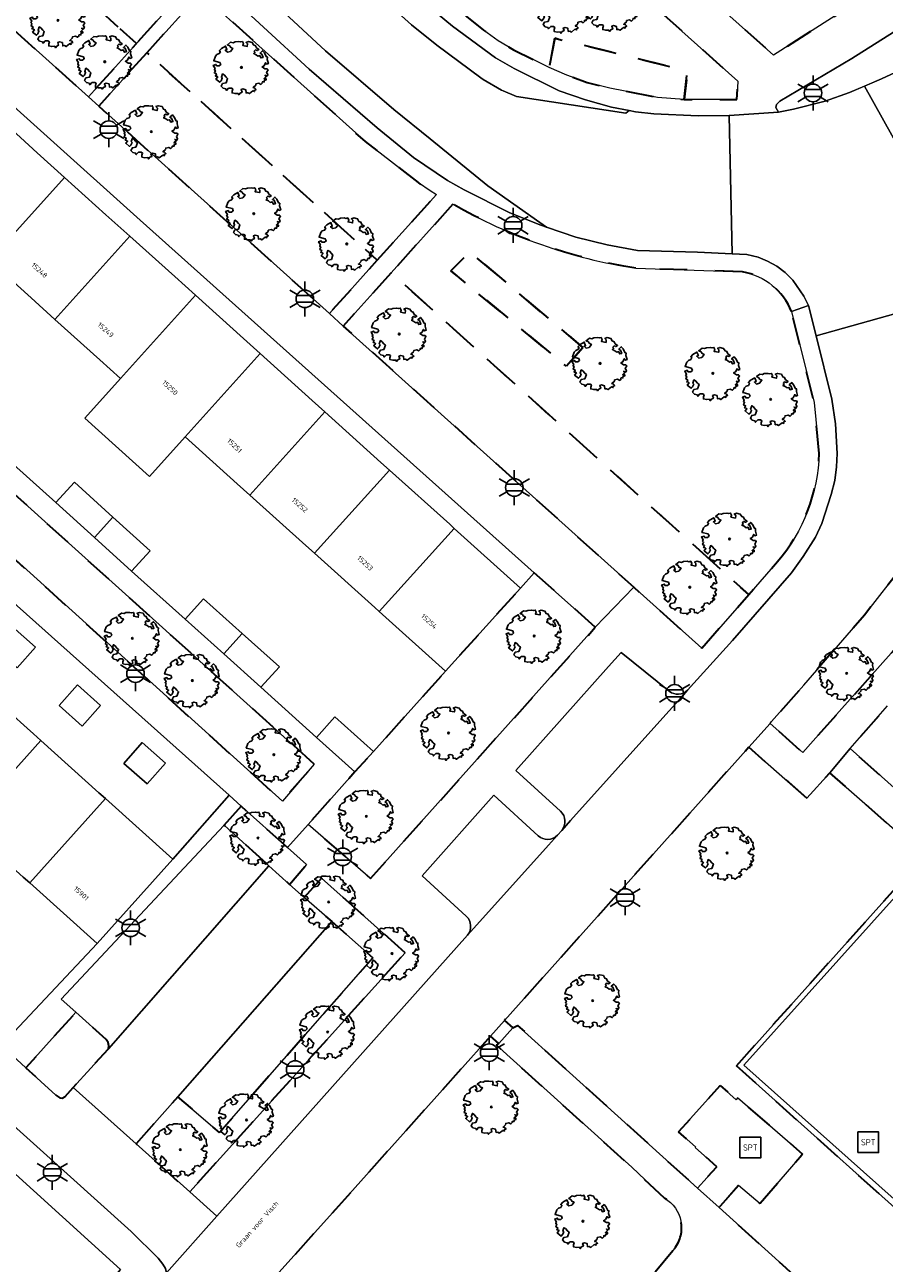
# Model space of a CAD drawing. Extents: x 105780 to 185197, y 477999 to 525027.
# Tile 244 of 562: x 107677 to 107739, y 478496 to 478586. Entities that reach past the tile are written whole.
import ezdxf
from ezdxf.enums import TextEntityAlignment as Align

# ---------------------------------------------------------------- set-up
doc = ezdxf.new("R2010")
doc.units = 0
doc.linetypes.add('XX-HIDDEN', pattern=[4, 2, -2])
for name, color, linetype, lineweight in [('B-GV-GR-BOOM-S', 252, 'Continuous', 25), ('B-GV-GR-HAAG_01-G', 252, 'GR-HAAG1', 13), ('B-GV-GR-MATERIAALGRENS-G', 252, 'XX-HIDDEN', 35), ('B-RO-IE-MEUBILAIR_WEGMEUBILAIR-S', 252, 'Continuous', 25), ('B-RO-IE-TERREINAFSCHEIDING_KUNSTMATIG_HEKWERK-G', 252, 'IE-TERREINAFSCHEIDING-KUNSTMATIG', 18), ('B-XX-KG-KADASTRAAL_BEBOUWING-G', 252, 'Continuous', 20), ('B1-WE-OG-BEBOUWING-T18', 7, 'Continuous', 18), ('B1-WE-OG-TERREIN_ERF-GV', 252, 'Continuous', 18), ('B1-WE-OG-TOPOGRAFIE-T18', 10, 'Continuous', 18), ('B1-WE-VH-VERHARDING_ASFALT-GV', 252, 'Continuous', 18), ('B1-WE-VH-VERHARDING_BETONSTRAATSTEEN-GV', 252, 'Continuous', 18), ('B1-WE-VH-VERHARDING_STRAATBAKSTEEN-GV', 252, 'Continuous', 18), ('B1-WE-VH-VERHARDING_TEGEL-GV', 252, 'Continuous', 18)]:
    doc.layers.add(name, color=color, linetype=linetype, lineweight=lineweight)
doc.styles.add('NLCS-ISO', font='NLCS-ISO.ttf')
doc.styles.add('NLCS-ISO-M200-T18', font='NLCS-ISO.ttf', dxfattribs={"height": 0.36})
doc.linetypes.add('GR-HAAG1', pattern='A,6,[176,NLCS.shx,S=0.125,R=0,X=0,Y=0],-2', length=8)
doc.linetypes.add('IE-TERREINAFSCHEIDING-KUNSTMATIG', pattern='A,4,[82,NLCS.SHX,S=0.75,R=90,X=0,Y=0],4,-2', length=10)

# ---------------------------------------------------------------- blocks, each defined once
blk = doc.blocks.new('B-SIE-WEG_LICHTMAST-SO')
at = {"ltscale": 0.1}
for p, q in [((0, 1.27), (0, 2.53)), ((-1.1, 0.63), (-2.19, 1.27)), ((1.1, 0.63), (2.19, 1.27)), ((-1.1, -0.63), (-2.19, -1.27)), ((0, -1.27), (0, -2.53)), ((1.1, -0.63), (2.19, -1.27))]:
    blk.add_line(p, q, dxfattribs=at)
at = {"flags": 128}
for points in [[(-1.16, 0.5), (1.16, 0.5)], [(-1.16, -0.5), (1.16, -0.5)]]:
    blk.add_lwpolyline(points, dxfattribs=at)
at = {"ltscale": 0.1}
blk.add_circle((0, 0), 1.27, dxfattribs=at)
at = {"style": 'NLCS-ISO'}
blk.add_attdef('TYPE', text='', height=1.8, dxfattribs=at).set_placement((0, 2.53), align=Align.BOTTOM_CENTER)
blk = doc.blocks.new('SIE-WEG_SPEELTOESTEL-SO')
at = {"flags": 128}
blk.add_lwpolyline([(-0.75, -0.75), (0.75, -0.75), (0.75, 0.75), (-0.75, 0.75)], close=True, dxfattribs=at)
at = {"style": 'NLCS-ISO'}
blk.add_text('SPT', height=0.45, dxfattribs=at).set_placement((0, 0), align=Align.MIDDLE_CENTER)
blk = doc.blocks.new('B-SGR-BOOM_06')
at = {"linetype": 'Continuous', "flags": 128}
blk.add_lwpolyline([(1.079, 1.408), (1.012, 1.576), (0.879, 1.626), (0.778, 1.81), (0.509, 1.877), (0.342, 1.81), (0.443, 1.709), (0.426, 1.525), (0.091, 1.592), (0.141, 1.726), (0.074, 1.877), (-0.06, 1.844), (-0.194, 1.877), (-0.462, 1.86), (-0.596, 1.793), (-0.781, 1.826), (-1.016, 1.642), (-0.848, 1.559), (-0.798, 1.458), (-0.63, 1.374), (-0.798, 1.156), (-1.015, 1.106), (-1.166, 1.24), (-1.048, 1.287), (-1.149, 1.542), (-1.451, 1.374), (-1.602, 1.206), (-1.518, 1.139), (-1.602, 1.005), (-1.77, 0.938), (-1.887, 0.821), (-2.004, 0.486), (-1.552, 0.368), (-1.485, 0.218), (-1.602, 0.117), (-1.803, 0.117), (-1.841, 0.222), (-2.037, 0.151), (-1.903, -0.067), (-1.97, -0.151), (-1.887, -0.218), (-1.954, -0.402), (-1.813, -0.473), (-1.887, -0.62), (-1.77, -0.637), (-1.717, -0.683), (-1.848, -0.843), (-1.568, -1.073), (-1.467, -0.972), (-1.384, -0.788), (-1.451, -0.704), (-1.367, -0.47), (-1.25, -0.537), (-1.115, -0.704), (-0.998, -0.804), (-1.115, -1.123), (-1.367, -1.173), (-1.467, -1.358), (-1.333, -1.508), (-1.133, -1.559), (-1.108, -1.609), (-1.082, -1.659), (-0.931, -1.491), (-0.73, -1.491), (-0.63, -1.559), (-0.68, -1.709), (-0.68, -1.844), (-0.462, -1.894), (-0.244, -1.877), (-0.194, -1.978), (-0.093, -1.86), (0.041, -1.793), (-0.024, -1.603), (0.108, -1.559), (0.309, -1.609), (0.342, -1.844), (0.46, -1.826), (0.577, -1.894), (0.828, -1.693), (0.946, -1.742), (0.929, -1.659), (1.063, -1.592), (0.963, -1.491), (0.845, -1.458), (1.03, -1.29), (1.046, -1.19), (1.264, -1.139), (1.415, -1.223), (1.515, -1.123), (1.508, -1.053), (1.649, -1.053), (1.649, -0.955), (1.784, -0.905), (1.784, -0.821), (1.633, -0.821), (1.817, -0.636), (1.7, -0.57), (1.851, -0.62), (1.901, -0.503), (1.817, -0.368), (1.934, -0.184), (1.867, -0.101), (1.7, -0.101), (1.499, 0.034), (1.633, 0.117), (1.75, 0.335), (1.817, 0.235), (1.951, 0.285), (1.867, 0.57), (1.884, 0.755), (1.8, 0.788), (1.666, 1.056), (1.531, 1.205), (1.35, 1.042), (1.465, 0.972), (1.566, 0.721), (1.415, 0.687), (1.331, 0.854), (1.197, 0.822), (1.063, 0.922), (0.895, 1.006), (0.979, 1.073), (0.929, 1.173), (1.012, 1.274), (1.146, 1.223), (1.264, 1.291)], close=True, dxfattribs=at)
blk.add_circle((0, 0), 0.06)
at = {"style": 'NLCS-ISO'}
blk.add_attdef('SOORT', text='', height=0.3, dxfattribs=at).set_placement((0, -0.36), align=Align.TOP_CENTER)

msp = doc.modelspace()

# ---------------------------------------------------------------- linework, layer by layer
at = {"layer": 'B-GV-GR-HAAG_01-G', "flags": 128}
msp.add_lwpolyline([(107748.602, 478588.037), (107747.826, 478589.137), (107754.763, 478593.771), (107754.08, 478594.66), (107740.814, 478586.071), (107736.43, 478583.3), (107731.202, 478580.208), (107730.981, 478579.961), (107730.923, 478579.748), (107731.113, 478579.415), (107732.201, 478579.634), (107734.489, 478580.215), (107736.247, 478580.839), (107738.556, 478581.824), (107739.87, 478582.441), (107741.672, 478583.406)], close=True, dxfattribs=at)
at = {"layer": 'B-GV-GR-MATERIAALGRENS-G', "flags": 128}
for points in [[(107666.243, 478608.774), (107662.36, 478604.46), (107684.656, 478584.389), (107688.541, 478588.704)], [(107742.736, 478605.999), (107740.98, 478604.04), (107735.569, 478597.917), (107729.988, 478591.692), (107726.23, 478587.591), (107730.754, 478583.545), (107746.409, 478593.562), (107738.897, 478599.798), (107743.236, 478604.651), (107743.362, 478604.814), (107743.434, 478605.008), (107743.384, 478605.233)], [(107706.9, 478600.827), (107703.404, 478597.205), (107694.854, 478605.041), (107691.547, 478601.465), (107706.656, 478587.95), (107708.541, 478586.332), (107709.774, 478585.357), (107710.836, 478584.591), (107711.943, 478583.935), (107714.508, 478582.648), (107714.523, 478582.642), (107714.936, 478584.761), (107724.518, 478582.41), (107724.293, 478580.334), (107728.11, 478580.326), (107728.179, 478581.663), (107722.33, 478586.881)], [(107662.36, 478604.46), (107658.868, 478600.581), (107681.176, 478580.522), (107684.656, 478584.389)], [(107689.284, 478588.035), (107685.4, 478583.72), (107702.083, 478568.701), (107706.367, 478573.465), (107705.908, 478573.754), (107705.051, 478574.32), (107701.228, 478577.285)], [(107714.936, 478584.761), (107714.523, 478582.642), (107715.795, 478582.102), (107717.264, 478581.574), (107718.918, 478581.16), (107722.364, 478580.482), (107724.293, 478580.334), (107724.518, 478582.41)], [(107685.4, 478583.72), (107681.92, 478579.853), (107698.613, 478564.842), (107702.083, 478568.701)], [(107716.949, 478562.39), (107715.762, 478561.034), (107707.405, 478567.933), (107708.781, 478569.309)], [(107716.949, 478562.39), (107708.781, 478569.309), (107707.405, 478567.933), (107715.762, 478561.034)], [(107703.086, 478567.798), (107699.617, 478563.94), (107720.649, 478545.028), (107725.558, 478540.614), (107728.961, 478544.504)], [(107697.521, 478532.231), (107673.848, 478553.536), (107671.594, 478550.906), (107695.21, 478529.549)], [(107717.858, 478542.135), (107713.442, 478546.084), (107712.441, 478544.973), (107707.015, 478538.95), (107701.801, 478533.15), (107700.465, 478531.662), (107697.069, 478527.869), (107701.6, 478523.962)], [(107692.231, 478529.19), (107690.981, 478527.791), (107691.002, 478527.813), (107694.243, 478524.881), (107695.736, 478523.53), (107696.969, 478524.97), (107695.58, 478526.207)], [(107704.093, 478518.584), (107698.05, 478523.97), (107696.797, 478522.57), (107698.78, 478520.835), (107701.766, 478518.222), (107690.669, 478505.576), (107687.658, 478508.16), (107684.632, 478504.741), (107688.505, 478501.264)], [(107682.62, 478511.636), (107682.652, 478511.846), (107682.604, 478512.084), (107682.45, 478512.307), (107680.263, 478514.268), (107676.65, 478510.255), (107678.821, 478508.262), (107679.119, 478508.068), (107679.286, 478508.062), (107679.493, 478508.183), (107680.083, 478508.834)]]:
    msp.add_lwpolyline(points, close=True, dxfattribs=at)
for points in [[(107707.548, 478572.76), (107703.086, 478567.798), (107728.961, 478544.504), (107731.046, 478546.888)], [(107728.514, 478567.86), (107720.786, 478568.121)], [(107740.941, 478565.832), (107741.832, 478562.52), (107743.342, 478562.916), (107743.768, 478560.983), (107744.762, 478556.497), (107741.747, 478555.82), (107741.803, 478555.583), (107741.934, 478553.88), (107741.936, 478552.79), (107741.837, 478551.89), (107741.472, 478549.795), (107740.771, 478547.789), (107740.162, 478546.623), (107737.332, 478543.019), (107732.937, 478537.955), (107730.619, 478535.309), (107730.503, 478535.179), (107732.865, 478533.06), (107735.318, 478535.82), (107746.761, 478548.68), (107747.971, 478550.448), (107752.514, 478558.425), (107753.558, 478560.064), (107758.852, 478566.645)], [(107734.059, 478554.718), (107733.706, 478558.403), (107732.061, 478564.98)], [(107772.183, 478529.808), (107752.326, 478548), (107750.856, 478549.737), (107749.839, 478548.134), (107748.994, 478547.104), (107748.857, 478546.958), (107738.995, 478536.457), (107736.302, 478533.351), (107740.164, 478529.923), (107752.497, 478543.602), (107755.858, 478540.636), (107755.544, 478540.274), (107770.446, 478526.822), (107758.343, 478513.319), (107758.735, 478513.026), (107743.72, 478496.343), (107728.067, 478510.394)], [(107728.067, 478510.394), (107741.672, 478525.583), (107734.825, 478531.608), (107733.167, 478529.759), (107728.964, 478533.458), (107711.281, 478513.675), (107711.893, 478513.134), (107712.226, 478513.319), (107725.249, 478501.549), (107726.654, 478503.083), (107725.081, 478504.482), (107725.114, 478504.521), (107723.888, 478505.621), (107726.894, 478508.97), (107728.045, 478507.938), (107728.158, 478508.07), (107732.861, 478504.007), (107732.671, 478503.785), (107729.783, 478500.421), (107728.23, 478501.76), (107726.812, 478500.137), (107731.644, 478495.769), (107735.426, 478492.254)], [(107710.867, 478512.022), (107710.274, 478512.549), (107699.057, 478500), (107648.775, 478444.103), (107649.422, 478443.573), (107649.729, 478443.762), (107654.756, 478439.13)], [(107722.886, 478500.802), (107720.49, 478503.048), (107710.709, 478511.881), (107710.867, 478512.022)], [(107722.178, 478495.488), (107723.595, 478497.174)]]:
    msp.add_lwpolyline(points, dxfattribs=at)
for points in [[(107720.786, 478568.121, -0.091787), (107707.548, 478572.76)], [(107732.061, 478564.98, 0.260946), (107728.514, 478567.86)], [(107731.046, 478546.888, 0.169757), (107734.059, 478554.718)], [(107723.595, 478497.174, 0.450686), (107722.886, 478500.802)]]:
    msp.add_lwpolyline(points, format="xyb", dxfattribs=at)
at = {"layer": 'B-RO-IE-TERREINAFSCHEIDING_KUNSTMATIG_HEKWERK-G', "flags": 128}
msp.add_lwpolyline([(107741.672, 478525.583), (107728.067, 478510.394), (107743.72, 478496.343), (107758.735, 478513.026), (107758.343, 478513.319), (107770.446, 478526.822), (107755.544, 478540.274), (107755.858, 478540.636), (107752.497, 478543.602)], dxfattribs=at)
at = {"layer": 'B-XX-KG-KADASTRAAL_BEBOUWING-G', "flags": 128}
for points in [[(107679.45, 478574.695), (107677.474, 478576.476), (107674.732, 478578.947), (107669.305, 478572.923), (107672.047, 478570.453), (107674.023, 478568.672)], [(107684.167, 478570.445), (107682.447, 478571.995), (107679.45, 478574.695), (107674.023, 478568.672), (107677.021, 478565.972), (107678.741, 478564.422)], [(107688.923, 478566.162), (107687.422, 478567.514), (107684.167, 478570.445), (107678.741, 478564.422), (107681.995, 478561.491), (107683.496, 478560.138)], [(107693.603, 478561.944), (107692.396, 478563.032), (107688.923, 478566.162), (107683.496, 478560.138), (107680.912, 478557.272), (107685.592, 478553.054), (107688.177, 478555.922)], [(107698.284, 478557.727), (107697.37, 478558.551), (107693.603, 478561.944), (107688.177, 478555.922), (107691.944, 478552.528), (107692.858, 478551.705)], [(107702.964, 478553.51), (107702.344, 478554.069), (107698.284, 478557.727), (107692.858, 478551.705), (107696.918, 478548.047), (107697.538, 478547.489)], [(107707.645, 478549.293), (107707.318, 478549.588), (107702.964, 478553.51), (107697.538, 478547.489), (107701.892, 478543.565), (107702.218, 478543.271)], [(107678.829, 478551.154), (107681.607, 478548.631), (107682.946, 478550.116), (107680.175, 478552.633)], [(107682.946, 478550.116), (107681.607, 478548.631), (107684.292, 478546.193), (107685.637, 478547.672)], [(107707.645, 478549.293), (107702.218, 478543.271), (107707.015, 478538.95), (107712.441, 478544.973)], [(107688.168, 478542.715), (107690.972, 478540.201), (107692.31, 478541.687), (107689.504, 478544.203)], [(107674.337, 478540.684), (107676.021, 478539.194), (107677.346, 478540.692), (107675.662, 478542.182)], [(107692.31, 478541.687), (107690.972, 478540.201), (107693.662, 478537.789), (107694.998, 478539.277)], [(107677.723, 478533.942), (107677.199, 478534.413), (107676.737, 478534.828), (107673.036, 478538.152), (107667.56, 478532.056), (107671.261, 478528.732), (107672.248, 478527.846)], [(107679.054, 478536.478), (107680.729, 478534.986), (107682.06, 478536.48), (107680.385, 478537.972)], [(107697.674, 478534.165), (107700.465, 478531.662), (107701.801, 478533.15), (107699.01, 478535.653)], [(107682.41, 478529.733), (107681.939, 478530.156), (107677.723, 478533.942), (107672.248, 478527.846), (107676.464, 478524.059), (107676.934, 478523.636)], [(107683.743, 478532.286), (107685.423, 478530.809), (107686.743, 478532.311), (107685.063, 478533.788)], [(107687.291, 478525.349), (107682.41, 478529.733), (107676.934, 478523.636), (107681.815, 478519.253)]]:
    msp.add_lwpolyline(points, close=True, dxfattribs=at)
at = {"layer": 'B1-WE-OG-TERREIN_ERF-GV', "flags": 128}
for points in [[(107665.37, 478587.38), (107667.525, 478585.439), (107670.051, 478583.164), (107672.5, 478580.957), (107674.732, 478578.947), (107677.474, 478576.476), (107679.45, 478574.695), (107682.447, 478571.995), (107684.167, 478570.445), (107687.422, 478567.514), (107688.923, 478566.162), (107692.396, 478563.032), (107693.603, 478561.944), (107697.37, 478558.551), (107698.284, 478557.727), (107702.344, 478554.069), (107702.964, 478553.51), (107707.318, 478549.588), (107707.645, 478549.293), (107712.441, 478544.973), (107713.442, 478546.084), (107684.924, 478571.591), (107645.716, 478606.873)], [(107673.036, 478538.152), (107676.737, 478534.828), (107677.199, 478534.413), (107677.723, 478533.942), (107681.939, 478530.156), (107682.41, 478529.733), (107687.291, 478525.349), (107691.351, 478529.973), (107643.508, 478572.718)], [(107674.805, 478554.751), (107678.829, 478551.154), (107680.175, 478552.633), (107682.946, 478550.116), (107685.637, 478547.672), (107684.292, 478546.193), (107688.168, 478542.715), (107689.504, 478544.203), (107692.31, 478541.687), (107694.998, 478539.277), (107693.662, 478537.789), (107697.674, 478534.165), (107699.01, 478535.653), (107701.801, 478533.15), (107707.015, 478538.95), (107702.218, 478543.271), (107701.892, 478543.565), (107697.538, 478547.489), (107696.918, 478548.047), (107692.858, 478551.705), (107691.944, 478552.528), (107688.177, 478555.922), (107685.592, 478553.054), (107680.912, 478557.272), (107683.496, 478560.138), (107681.995, 478561.491), (107678.741, 478564.422), (107677.021, 478565.972), (107674.023, 478568.672)], [(107675.806, 478512.844), (107681.815, 478519.253), (107676.934, 478523.636), (107676.464, 478524.059)]]:
    msp.add_lwpolyline(points, dxfattribs=at)
for points in [[(107674.337, 478540.684), (107675.662, 478542.182), (107677.346, 478540.692), (107676.021, 478539.194)], [(107679.054, 478536.478), (107680.385, 478537.972), (107682.06, 478536.48), (107680.729, 478534.986)], [(107683.743, 478532.286), (107685.063, 478533.788), (107686.743, 478532.311), (107685.423, 478530.809)], [(107680.263, 478514.268), (107679.197, 478515.223), (107690.981, 478527.791), (107692.231, 478529.19), (107691.351, 478529.973), (107687.291, 478525.349), (107681.815, 478519.253), (107675.806, 478512.844), (107674.919, 478511.844), (107675.051, 478511.722), (107676.65, 478510.255)], [(107670.884, 478507.082), (107665.723, 478511.758), (107664.638, 478510.551), (107624.862, 478466.283), (107625.638, 478465.58), (107642.551, 478450.254), (107675.144, 478486.223), (107682.692, 478494.724), (107683.509, 478495.645)]]:
    msp.add_lwpolyline(points, close=True, dxfattribs=at)
at = {"layer": 'B1-WE-VH-VERHARDING_ASFALT-GV', "flags": 128}
for points in [[(107698.651, 478593.503), (107689.754, 478601.425), (107680.696, 478609.677), (107679.514, 478608.318), (107688.542, 478600.094), (107697.45, 478592.163), (107704.563, 478585.743), (107706.379, 478584.255), (107709.578, 478581.894), (107709.747, 478581.783), (107711.08, 478581.015), (107711.18, 478580.962), (107712.15, 478580.552), (107720.056, 478579.338), (107720.307, 478579.529), (107719.028, 478579.784), (107717.159, 478580.305), (107715.231, 478580.964), (107711.979, 478582.575), (107710.646, 478583.343), (107707.52, 478585.647), (107705.704, 478587.135)], [(107691.752, 478589.976), (107675.94, 478604.21), (107674.759, 478602.852), (107690.548, 478588.638), (107697.14, 478582.518), (107702.062, 478578.282), (107704.696, 478576.142), (107707.166, 478574.467), (107708.367, 478573.802), (107711.663, 478572.133), (107713.926, 478571.228), (107714.326, 478571.093), (107713.833, 478571.432), (107710.075, 478574.094), (107705.9, 478577.48), (107703.266, 478579.62), (107698.344, 478583.856)], [(107770.446, 478526.822), (107755.544, 478540.274), (107755.459, 478540.351), (107742.364, 478525.742), (107728.612, 478510.449), (107743.698, 478496.98), (107758.343, 478513.319)]]:
    msp.add_lwpolyline(points, close=True, dxfattribs=at)
for points in [[(107779.465, 478608.906), (107772.845, 478604.415), (107770.981, 478603.139), (107767.697, 478600.891), (107762.854, 478597.729), (107762.302, 478597.369), (107761.759, 478596.993), (107755.062, 478592.355), (107748.602, 478588.037), (107741.672, 478583.406), (107739.87, 478582.441), (107738.556, 478581.824), (107737.327, 478581.3), (107741.994, 478572.961), (107748.195, 478577.2), (107754.834, 478581.538), (107763.741, 478588.928)], [(107691.752, 478589.976), (107698.344, 478583.856), (107703.266, 478579.62), (107705.9, 478577.48), (107710.075, 478574.094), (107713.833, 478571.432), (107714.326, 478571.093), (107716.44, 478570.379), (107718.723, 478569.813), (107720.922, 478569.417), (107725.25, 478569.283), (107727.77, 478569.171), (107727.543, 478579.186), (107725.289, 478579.156), (107722.089, 478579.291), (107720.757, 478579.439), (107720.307, 478579.529), (107720.056, 478579.338), (107712.15, 478580.552), (107711.18, 478580.962), (107711.08, 478581.015), (107709.747, 478581.783), (107709.578, 478581.894), (107706.379, 478584.255), (107704.563, 478585.743)], [(107741.994, 478572.961), (107737.327, 478581.3), (107736.247, 478580.839), (107734.489, 478580.215), (107732.201, 478579.634), (107731.113, 478579.415), (107727.543, 478579.186), (107727.77, 478569.171), (107728.816, 478569.124), (107729.641, 478568.927), (107730.321, 478568.641), (107730.983, 478568.275), (107731.595, 478567.801), (107732.155, 478567.266), (107732.956, 478566.11), (107733.289, 478565.428), (107733.839, 478563.228), (107739.607, 478564.847)], [(107739.607, 478564.847), (107733.839, 478563.228), (107734.983, 478558.653), (107735.24, 478556.854), (107735.361, 478554.722), (107735.312, 478553.747), (107735.183, 478552.758), (107734.932, 478551.744), (107734.26, 478549.654), (107733.791, 478548.655), (107732.909, 478547.264), (107732.067, 478546.081), (107727.783, 478541.183), (107724.538, 478537.572), (107723.944, 478536.911), (107722.973, 478535.831), (107716.069, 478528.148), (107715.429, 478527.436), (107715.118, 478527.09), (107714.465, 478526.363), (107709.063, 478520.352), (107708.613, 478519.847), (107690.476, 478499.505), (107686.82, 478495.405)], [(107648.775, 478444.103), (107699.057, 478500), (107710.274, 478512.549), (107711.281, 478513.675), (107728.964, 478533.458), (107730.503, 478535.179), (107730.619, 478535.309), (107732.937, 478537.955), (107737.332, 478543.019), (107740.162, 478546.623)], [(107735.426, 478492.254), (107731.644, 478495.769), (107726.812, 478500.137), (107725.249, 478501.549), (107712.226, 478513.319), (107711.893, 478513.134), (107710.867, 478512.022), (107710.709, 478511.881), (107720.49, 478503.048), (107722.886, 478500.802)], [(107723.595, 478497.174), (107722.178, 478495.488)]]:
    msp.add_lwpolyline(points, dxfattribs=at)
at = {"layer": 'B1-WE-VH-VERHARDING_ASFALT-GV'}
msp.add_lwpolyline([(107722.886, 478500.802, -0.450686), (107723.595, 478497.174)], format="xyb", dxfattribs=at)
at = {"layer": 'B1-WE-VH-VERHARDING_BETONSTRAATSTEEN-GV', "flags": 128}
for points in [[(107746.761, 478548.68), (107735.318, 478535.82), (107732.865, 478533.06), (107730.503, 478535.179), (107728.964, 478533.458), (107733.167, 478529.759), (107734.825, 478531.608), (107736.302, 478533.351), (107738.995, 478536.457)], [(107723.206, 478537.505), (107719.718, 478540.314), (107718.819, 478539.304), (107712.116, 478531.769), (107715.339, 478528.817)], [(107722.973, 478535.831), (107723.944, 478536.911), (107724.538, 478537.572)], [(107715.429, 478527.436), (107716.069, 478528.148), (107722.973, 478535.831)], [(107713.721, 478527.045), (107710.521, 478529.976), (107705.336, 478524.149), (107708.517, 478521.218)], [(107714.465, 478526.363), (107715.118, 478527.09)], [(107708.613, 478519.847), (107709.063, 478520.352), (107714.465, 478526.363)], [(107672.55, 478508.938), (107684.259, 478498.402), (107686.221, 478496.475), (107686.564, 478496.045), (107686.749, 478495.72), (107686.82, 478495.405), (107690.476, 478499.505), (107688.505, 478501.264), (107684.632, 478504.741), (107680.083, 478508.834), (107679.493, 478508.183), (107679.286, 478508.062), (107679.119, 478508.068), (107678.821, 478508.262), (107676.65, 478510.255), (107675.051, 478511.722)]]:
    msp.add_lwpolyline(points, dxfattribs=at)
at = {"layer": 'B1-WE-VH-VERHARDING_BETONSTRAATSTEEN-GV'}
for points in [[(107724.538, 478537.572, -0.380481), (107723.206, 478537.505)], [(107715.339, 478528.817, -0.401244), (107715.429, 478527.436)], [(107715.118, 478527.09, -0.406815), (107713.721, 478527.045)], [(107708.517, 478521.218, -0.396533), (107708.613, 478519.847)]]:
    msp.add_lwpolyline(points, format="xyb", dxfattribs=at)
at = {"layer": 'B1-WE-VH-VERHARDING_BETONSTRAATSTEEN-GV', "flags": 128}
for points in [[(107694.243, 478524.881), (107691.002, 478527.813), (107690.981, 478527.791), (107679.197, 478515.223), (107680.263, 478514.268), (107682.45, 478512.307), (107682.604, 478512.084), (107682.652, 478511.846), (107682.62, 478511.636)], [(107698.78, 478520.835), (107696.797, 478522.57), (107695.736, 478523.53), (107694.243, 478524.881), (107682.62, 478511.636), (107680.083, 478508.834), (107684.632, 478504.741), (107687.658, 478508.16)], [(107698.78, 478520.835), (107687.658, 478508.16), (107690.669, 478505.576), (107701.766, 478518.222)], [(107711.893, 478513.134), (107711.281, 478513.675), (107710.274, 478512.549), (107710.867, 478512.022)]]:
    msp.add_lwpolyline(points, close=True, dxfattribs=at)
at = {"layer": 'B1-WE-VH-VERHARDING_STRAATBAKSTEEN-GV', "flags": 128}
msp.add_lwpolyline([(107643.508, 478572.718), (107691.351, 478529.973), (107692.231, 478529.19), (107695.58, 478526.207), (107697.069, 478527.869), (107700.465, 478531.662), (107697.674, 478534.165), (107693.662, 478537.789), (107690.972, 478540.201), (107688.168, 478542.715), (107684.292, 478546.193), (107681.607, 478548.631), (107678.829, 478551.154), (107674.805, 478554.751)], dxfattribs=at)
msp.add_lwpolyline([(107673.848, 478553.536), (107697.521, 478532.231), (107695.21, 478529.549), (107671.594, 478550.906)], close=True, dxfattribs=at)
at = {"layer": 'B1-WE-VH-VERHARDING_TEGEL-GV', "flags": 128}
for points in [[(107658.868, 478600.581), (107657.901, 478601.45), (107643.376, 478614.51), (107625.295, 478630.769), (107622.346, 478633.472), (107618.187, 478628.839), (107618.126, 478628.697), (107617.967, 478628.228), (107617.994, 478628.015), (107618.157, 478627.764), (107619.99, 478626.157), (107621.943, 478628.389), (107628.499, 478622.456), (107628.507, 478622.448), (107645.716, 478606.873), (107684.924, 478571.591), (107713.442, 478546.084), (107717.858, 478542.135), (107720.649, 478545.028), (107699.617, 478563.94), (107698.613, 478564.842), (107681.92, 478579.853), (107681.176, 478580.522)], [(107706.9, 478600.827), (107722.33, 478586.881), (107728.179, 478581.663), (107728.11, 478580.326), (107724.293, 478580.334), (107722.364, 478580.482), (107718.918, 478581.16), (107717.264, 478581.574), (107715.795, 478582.102), (107714.523, 478582.642), (107714.508, 478582.648), (107711.943, 478583.935), (107710.836, 478584.591), (107709.774, 478585.357), (107708.541, 478586.332), (107706.656, 478587.95), (107691.547, 478601.465), (107694.854, 478605.041), (107698.171, 478608.628)], [(107755.459, 478540.351), (107755.544, 478540.274), (107755.858, 478540.636), (107752.497, 478543.602), (107740.164, 478529.923), (107736.302, 478533.351), (107734.825, 478531.608), (107741.672, 478525.583), (107728.067, 478510.394), (107743.72, 478496.343), (107758.735, 478513.026), (107758.343, 478513.319), (107743.698, 478496.98), (107728.612, 478510.449), (107742.364, 478525.742)], [(107625.638, 478465.58), (107623.867, 478463.606), (107642.007, 478447.174), (107642.372, 478446.902), (107642.651, 478446.796), (107643.186, 478446.811), (107659.051, 478464.586), (107672.383, 478479.314), (107686.82, 478495.405), (107686.749, 478495.72), (107686.564, 478496.045), (107686.221, 478496.475), (107684.259, 478498.402), (107672.55, 478508.938), (107670.884, 478507.082), (107683.509, 478495.645), (107682.692, 478494.724), (107675.144, 478486.223), (107642.551, 478450.254)], [(107725.249, 478501.549), (107726.812, 478500.137), (107728.23, 478501.76), (107729.783, 478500.421), (107732.671, 478503.785), (107732.861, 478504.007), (107728.158, 478508.07), (107728.045, 478507.938), (107726.894, 478508.97), (107723.888, 478505.621), (107725.114, 478504.521), (107725.081, 478504.482), (107726.654, 478503.083)]]:
    msp.add_lwpolyline(points, close=True, dxfattribs=at)
for points in [[(107666.243, 478608.774), (107688.541, 478588.704), (107684.656, 478584.389), (107681.176, 478580.522), (107681.92, 478579.853), (107685.4, 478583.72), (107689.284, 478588.035), (107701.228, 478577.285), (107705.051, 478574.32), (107705.908, 478573.754), (107706.367, 478573.465), (107702.083, 478568.701), (107698.613, 478564.842), (107699.617, 478563.94), (107703.086, 478567.798), (107707.548, 478572.76)], [(107746.409, 478593.562), (107730.754, 478583.545), (107726.23, 478587.591)], [(107732.061, 478564.98), (107733.289, 478565.428), (107732.956, 478566.11), (107732.155, 478567.266), (107731.595, 478567.801), (107730.983, 478568.275), (107730.321, 478568.641), (107729.641, 478568.927), (107728.816, 478569.124), (107727.77, 478569.171), (107725.25, 478569.283), (107720.922, 478569.417), (107718.723, 478569.813), (107716.44, 478570.379), (107714.326, 478571.093), (107713.926, 478571.228), (107711.663, 478572.133), (107708.367, 478573.802), (107707.166, 478574.467), (107704.696, 478576.142), (107702.062, 478578.282), (107697.14, 478582.518), (107690.548, 478588.638)], [(107705.704, 478587.135), (107707.52, 478585.647), (107710.646, 478583.343), (107711.979, 478582.575), (107715.231, 478580.964), (107717.159, 478580.305), (107719.028, 478579.784), (107720.307, 478579.529), (107720.757, 478579.439), (107722.089, 478579.291), (107725.289, 478579.156), (107727.543, 478579.186), (107731.113, 478579.415), (107730.923, 478579.748), (107730.981, 478579.961), (107731.202, 478580.208), (107736.43, 478583.3), (107740.814, 478586.071)], [(107720.786, 478568.121), (107728.514, 478567.86)], [(107724.538, 478537.572), (107727.783, 478541.183), (107732.067, 478546.081), (107732.909, 478547.264), (107733.791, 478548.655), (107734.26, 478549.654), (107734.932, 478551.744), (107735.183, 478552.758), (107735.312, 478553.747), (107735.361, 478554.722), (107735.24, 478556.854), (107734.983, 478558.653), (107733.839, 478563.228), (107733.289, 478565.428), (107732.061, 478564.98), (107733.706, 478558.403), (107734.059, 478554.718)], [(107731.046, 478546.888), (107728.961, 478544.504), (107725.558, 478540.614), (107720.649, 478545.028), (107717.858, 478542.135), (107701.6, 478523.962), (107697.069, 478527.869), (107695.58, 478526.207), (107696.969, 478524.97), (107695.736, 478523.53), (107696.797, 478522.57), (107698.05, 478523.97), (107704.093, 478518.584), (107688.505, 478501.264), (107690.476, 478499.505), (107708.613, 478519.847)], [(107715.339, 478528.817), (107712.116, 478531.769), (107718.819, 478539.304), (107719.718, 478540.314), (107723.206, 478537.505)], [(107708.517, 478521.218), (107705.336, 478524.149), (107710.521, 478529.976), (107713.721, 478527.045)], [(107715.118, 478527.09), (107715.429, 478527.436)]]:
    msp.add_lwpolyline(points, dxfattribs=at)
at = {"layer": 'B1-WE-VH-VERHARDING_TEGEL-GV'}
for points in [[(107707.548, 478572.76, 0.091787), (107720.786, 478568.121)], [(107728.514, 478567.86, -0.260946), (107732.061, 478564.98)], [(107734.059, 478554.718, -0.169757), (107731.046, 478546.888)], [(107723.206, 478537.505, 0.380481), (107724.538, 478537.572)], [(107715.429, 478527.436, 0.401244), (107715.339, 478528.817)], [(107713.721, 478527.045, 0.406815), (107715.118, 478527.09)], [(107708.613, 478519.847, 0.396533), (107708.517, 478521.218)]]:
    msp.add_lwpolyline(points, format="xyb", dxfattribs=at)

# ---------------------------------------------------------------- block references
at = {"layer": 'B-GV-GR-BOOM-S', "linetype": 'Continuous', "lineweight": 0}
for p in [(107715.558, 478587.11), (107719.073, 478587.238), (107678.98, 478586.061), (107682.36, 478583.066), (107692.249, 478582.654), (107685.724, 478578.009), (107693.143, 478572.066), (107699.871, 478569.882), (107703.669, 478563.355), (107718.206, 478561.23), (107726.364, 478560.512), (107730.543, 478558.636), (107727.574, 478548.519), (107724.695, 478545.036), (107684.354, 478541.336), (107713.434, 478541.501), (107736.05, 478538.798), (107688.697, 478538.277), (107707.238, 478534.479), (107694.598, 478532.91), (107701.29, 478528.449), (107693.442, 478526.879), (107727.397, 478525.795), (107698.564, 478522.253), (107703.139, 478518.52), (107717.666, 478515.111), (107698.486, 478512.842), (107710.333, 478507.418), (107692.616, 478506.474), (107687.824, 478504.326), (107716.956, 478499.147)]:
    msp.add_blockref('B-SGR-BOOM_06', p, dxfattribs=at)
at = {"layer": 'B-RO-IE-MEUBILAIR_WEGMEUBILAIR-S', "xscale": 0.5, "yscale": 0.5, "zscale": 0.5}
for p in [(107733.611, 478580.81), (107682.65, 478578.15), (107711.909, 478571.229), (107696.841, 478565.904), (107711.997, 478552.25), (107684.585, 478538.775), (107723.595, 478537.357), (107699.579, 478525.521), (107720.017, 478522.571), (107684.231, 478520.382), (107710.18, 478511.346), (107696.135, 478510.123), (107678.558, 478502.691)]:
    msp.add_blockref('B-SIE-WEG_LICHTMAST-SO', p, dxfattribs=at)
at = {"layer": 'B-RO-IE-MEUBILAIR_WEGMEUBILAIR-S'}
for p in [(107737.61, 478504.861), (107729.075, 478504.479)]:
    msp.add_blockref('SIE-WEG_SPEELTOESTEL-SO', p, dxfattribs=at)

# ---------------------------------------------------------------- texts
at = {"layer": 'B1-WE-OG-BEBOUWING-T18', "style": 'NLCS-ISO-M200-T18'}
for s, rotation, p in [('15248', 317.7, (107677.634, 478567.975)), ('15249', 318.2, (107682.424, 478563.658)), ('15250', 317.3, (107687.082, 478559.478)), ('15251', 316.5, (107691.756, 478555.283)), ('15252', 318.7, (107696.468, 478550.983)), ('15253', 317.3, (107701.198, 478546.777)), ('15254', 318, (107705.836, 478542.568)), ('15901', 317.5, (107680.657, 478522.873))]:
    msp.add_text(s, height=0.36, rotation=rotation, dxfattribs=at).set_placement(p, align=Align.MIDDLE)
at = {"layer": 'B1-WE-OG-TOPOGRAFIE-T18', "style": 'NLCS-ISO-M200-T18'}
msp.add_text('Graan voor Visch', height=0.36, rotation=48, dxfattribs=at).set_placement((107693.383, 478498.917), align=Align.MIDDLE)

doc.saveas('drawing.dxf')
